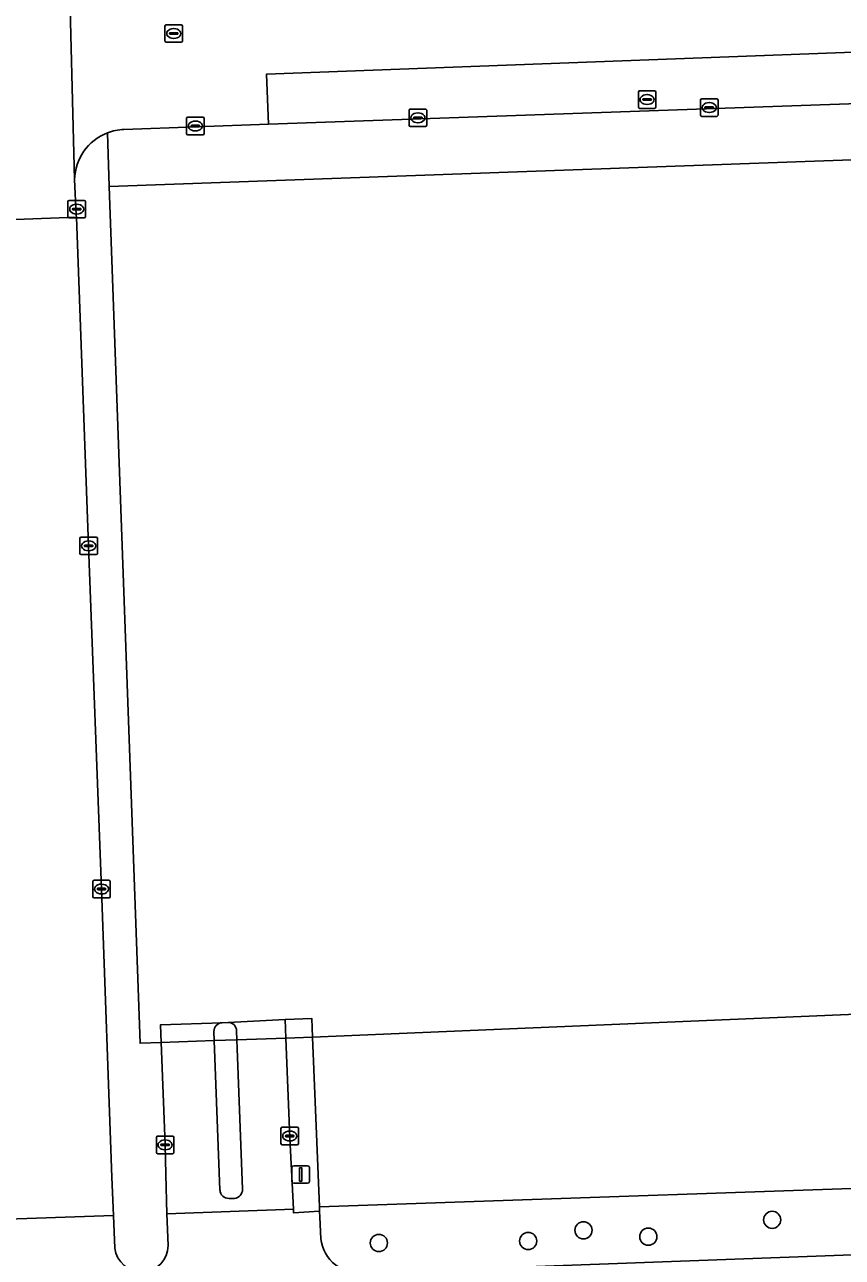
# Model space of a CAD drawing. Extents: x 160554 to 161248, y 385329 to 386506.
# Drawn here: x 160707.2 to 160753.8, y 386154.9 to 386225.1 of the extents above; entities that cross this region are included whole.
import ezdxf

# ---------------------------------------------------------------- set-up
doc = ezdxf.new("R2010")
doc.units = 0
for name, color, linetype in [('IMGEO_Boom', 7, 'Continuous'), ('IMGEO_Groenvoorziening', 7, 'Continuous'), ('IMGEO_Hek', 7, 'Continuous'), ('IMGEO_Kolk', 7, 'Continuous'), ('IMGEO_Lichtmast', 7, 'Continuous'), ('IMGEO_Parkeervlak_open', 7, 'Continuous'), ('IMGEO_Rijbaan_lokaal_open', 7, 'Continuous'), ('IMGEO_Rioolput', 7, 'Continuous'), ('IMGEO_Verkeerseiland_open', 7, 'Continuous'), ('IMGEO_Voetpad_open', 7, 'Continuous')]:
    doc.layers.add(name, color=color, linetype=linetype)

msp = doc.modelspace()

# ---------------------------------------------------------------- linework, layer by layer
at = {"layer": 'IMGEO_Boom'}
for centre in [(160749.81, 386157.065), (160735.908, 386155.859), (160739.056, 386156.471), (160742.751, 386156.106), (160727.401, 386155.749)]:
    msp.add_circle(centre, 0.489, dxfattribs=at)
at = {"layer": 'IMGEO_Groenvoorziening'}
for points in [[(160778.056, 386221.448), (160778.037, 386221.447), (160721.107, 386219.448), (160712.878, 386219.159)], [(160711.93, 386218.961), (160712.04, 386215.898), (160755.928, 386217.488), (160763.779, 386217.764), (160771.628, 386218.043), (160779.482, 386218.337), (160780.094, 386218.358), (160780.199, 386218.361)], [(160844.143, 386160.452), (160844.077, 386162.049), (160782.019, 386159.806), (160763.692, 386159.181), (160724.009, 386157.799), (160724.019, 386157.55), (160724.032, 386157.224), (160724.098, 386155.988)], [(160726.584, 386154.051), (160789.885, 386156.386), (160804.496, 386156.913), (160804.459, 386158.413)]]:
    msp.add_lwpolyline(points, dxfattribs=at)
msp.add_lwpolyline([(160794.399, 386168.989), (160794.138, 386170.04), (160794.118, 386170.439), (160723.622, 386167.47), (160724.009, 386157.799), (160763.692, 386159.181), (160782.019, 386159.806), (160844.077, 386162.049), (160843.811, 386168.506), (160842.778, 386168.479), (160842.913, 386165.993), (160842.214, 386165.969), (160840.617, 386165.909), (160807.319, 386164.664), (160794.57, 386164.199)], close=True, dxfattribs=at)
for centre, radius, start, end in [((160713.002, 386216.197), 2.965, 92.39701, 111.19748), ((160726.289, 386156.236), 2.205, 186.46864, 277.68253)]:
    msp.add_arc(centre, radius, start, end, dxfattribs=at)
at = {"layer": 'IMGEO_Hek'}
msp.add_lwpolyline([(160724.009, 386157.799), (160763.692, 386159.181)], dxfattribs=at)
at = {"layer": 'IMGEO_Kolk'}
for p, q in [((160745.796, 386220.901), (160746.648, 386220.901)), ((160729.124, 386219.393), (160729.124, 386220.245)), ((160729.199, 386220.319), (160730.051, 386220.319)), ((160730.125, 386220.245), (160730.125, 386219.393)), ((160745.721, 386219.975), (160745.721, 386220.827)), ((160745.98, 386220.395), (160745.98, 386220.407)), ((160746.418, 386220.358), (160746.02, 386220.358)), ((160746.023, 386220.444), (160746.421, 386220.444)), ((160746.209, 386220.681), (160746.234, 386220.681)), ((160746.464, 386220.407), (160746.464, 386220.395)), ((160746.722, 386220.827), (160746.722, 386219.975)), ((160716.444, 386218.925), (160716.444, 386219.777)), ((160716.519, 386219.851), (160717.371, 386219.851)), ((160716.932, 386219.631), (160716.957, 386219.631)), ((160717.445, 386219.777), (160717.445, 386218.925)), ((160729.383, 386219.813), (160729.383, 386219.825)), ((160729.821, 386219.776), (160729.423, 386219.776)), ((160729.426, 386219.862), (160729.824, 386219.862)), ((160729.635, 386219.539), (160729.61, 386219.539)), ((160729.612, 386220.099), (160729.637, 386220.099)), ((160729.867, 386219.825), (160729.867, 386219.813)), ((160746.648, 386219.901), (160745.796, 386219.901)), ((160746.232, 386220.121), (160746.207, 386220.121)), ((160717.371, 386218.851), (160716.519, 386218.851)), ((160716.703, 386219.345), (160716.703, 386219.357)), ((160717.141, 386219.308), (160716.743, 386219.308)), ((160716.746, 386219.394), (160717.144, 386219.394)), ((160716.955, 386219.071), (160716.93, 386219.071)), ((160717.187, 386219.357), (160717.187, 386219.345)), ((160730.051, 386219.319), (160729.199, 386219.319)), ((160709.684, 386214.191), (160709.684, 386215.043)), ((160709.759, 386215.117), (160710.611, 386215.117)), ((160709.943, 386214.611), (160709.943, 386214.623)), ((160710.381, 386214.574), (160709.983, 386214.574)), ((160709.986, 386214.66), (160710.384, 386214.66)), ((160710.172, 386214.897), (160710.197, 386214.897)), ((160710.427, 386214.623), (160710.427, 386214.611)), ((160710.685, 386215.043), (160710.685, 386214.191)), ((160710.611, 386214.117), (160709.759, 386214.117)), ((160710.195, 386214.337), (160710.17, 386214.337)), ((160710.363, 386195.017), (160710.363, 386195.869)), ((160710.438, 386195.943), (160711.29, 386195.943)), ((160710.851, 386195.723), (160710.876, 386195.723)), ((160711.364, 386195.869), (160711.364, 386195.017)), ((160711.29, 386194.943), (160710.438, 386194.943)), ((160710.622, 386195.437), (160710.622, 386195.449)), ((160711.06, 386195.4), (160710.662, 386195.4)), ((160710.665, 386195.486), (160711.063, 386195.486)), ((160710.874, 386195.163), (160710.849, 386195.163)), ((160711.106, 386195.449), (160711.106, 386195.437)), ((160711.097, 386175.474), (160711.097, 386176.326)), ((160711.172, 386176.4), (160712.024, 386176.4)), ((160711.399, 386175.943), (160711.797, 386175.943)), ((160711.585, 386176.18), (160711.61, 386176.18)), ((160712.098, 386176.326), (160712.098, 386175.474)), ((160712.024, 386175.4), (160711.172, 386175.4)), ((160711.356, 386175.894), (160711.356, 386175.906)), ((160711.794, 386175.857), (160711.396, 386175.857)), ((160711.608, 386175.62), (160711.583, 386175.62)), ((160711.84, 386175.906), (160711.84, 386175.894)), ((160721.821, 386161.413), (160721.821, 386162.265)), ((160721.896, 386162.339), (160722.748, 386162.339)), ((160722.123, 386161.882), (160722.521, 386161.882)), ((160722.309, 386162.119), (160722.334, 386162.119)), ((160722.822, 386162.265), (160722.822, 386161.413)), ((160714.721, 386160.906), (160714.721, 386161.758)), ((160714.796, 386161.832), (160715.648, 386161.832)), ((160714.98, 386161.326), (160714.98, 386161.338)), ((160715.418, 386161.289), (160715.02, 386161.289)), ((160715.023, 386161.375), (160715.421, 386161.375)), ((160715.209, 386161.612), (160715.234, 386161.612)), ((160715.464, 386161.338), (160715.464, 386161.326)), ((160715.722, 386161.758), (160715.722, 386160.906)), ((160722.748, 386161.339), (160721.896, 386161.339)), ((160722.08, 386161.833), (160722.08, 386161.845)), ((160722.518, 386161.796), (160722.12, 386161.796)), ((160722.332, 386161.559), (160722.307, 386161.559)), ((160722.564, 386161.845), (160722.564, 386161.833)), ((160715.648, 386160.832), (160714.796, 386160.832)), ((160715.232, 386161.052), (160715.207, 386161.052))]:
    msp.add_line(p, q, dxfattribs=at)
for points in [[(160745.796, 386220.901), (160746.648, 386220.901)], [(160729.124, 386219.393), (160729.124, 386220.245)], [(160729.199, 386220.319), (160730.051, 386220.319)], [(160730.125, 386220.245), (160730.125, 386219.393)], [(160745.721, 386219.975), (160745.721, 386220.827)], [(160746.722, 386220.827), (160746.722, 386219.975)], [(160716.444, 386218.925), (160716.444, 386219.777)], [(160716.519, 386219.851), (160717.371, 386219.851)], [(160717.445, 386219.777), (160717.445, 386218.925)], [(160746.648, 386219.901), (160745.796, 386219.901)], [(160717.371, 386218.851), (160716.519, 386218.851)], [(160730.051, 386219.319), (160729.199, 386219.319)], [(160709.684, 386214.191), (160709.684, 386215.043)], [(160709.759, 386215.117), (160710.611, 386215.117)], [(160710.685, 386215.043), (160710.685, 386214.191)], [(160710.611, 386214.117), (160709.759, 386214.117)], [(160710.363, 386195.017), (160710.363, 386195.869)], [(160710.438, 386195.943), (160711.29, 386195.943)], [(160711.364, 386195.869), (160711.364, 386195.017)], [(160711.29, 386194.943), (160710.438, 386194.943)], [(160711.097, 386175.474), (160711.097, 386176.326)], [(160711.172, 386176.4), (160712.024, 386176.4)], [(160712.098, 386176.326), (160712.098, 386175.474)], [(160712.024, 386175.4), (160711.172, 386175.4)], [(160721.821, 386161.413), (160721.821, 386162.265)], [(160721.896, 386162.339), (160722.748, 386162.339)], [(160722.822, 386162.265), (160722.822, 386161.413)], [(160714.721, 386160.906), (160714.721, 386161.758)], [(160714.796, 386161.832), (160715.648, 386161.832)], [(160715.722, 386161.758), (160715.722, 386160.906)], [(160722.748, 386161.339), (160721.896, 386161.339)], [(160715.648, 386160.832), (160714.796, 386160.832)]]:
    msp.add_lwpolyline(points, dxfattribs=at)
for centre, radius, start, end in [((160745.798, 386220.825), 0.0765, 91.55205, 178.44795), ((160745.798, 386220.825), 0.0765, 91.55205, 178.44795), ((160746.646, 386220.825), 0.0765, 1.55205, 88.44795), ((160746.646, 386220.825), 0.0765, 1.55205, 88.44795), ((160729.201, 386220.243), 0.0765, 91.55205, 178.44795), ((160729.201, 386220.243), 0.0765, 91.55205, 178.44795), ((160730.049, 386220.243), 0.0765, 1.55205, 88.44795), ((160730.049, 386220.243), 0.0765, 1.55205, 88.44795), ((160746.02, 386220.404), 0.0403, 85.87752, 175.75265), ((160746.017, 386220.394), 0.0366, 178.93798, 274.71019), ((160746.421, 386220.401), 0.043, 264.86636, 352.45326), ((160746.425, 386220.406), 0.0386, 1.73085, 96.63898), ((160716.521, 386219.775), 0.0765, 91.55205, 178.44795), ((160716.521, 386219.775), 0.0765, 91.55205, 178.44795), ((160717.369, 386219.775), 0.0765, 1.55205, 88.44795), ((160717.369, 386219.775), 0.0765, 1.55205, 88.44795), ((160729.423, 386219.822), 0.0403, 85.87752, 175.75265), ((160729.42, 386219.812), 0.0366, 178.93798, 274.71019), ((160729.824, 386219.819), 0.043, 264.86636, 352.45326), ((160729.828, 386219.824), 0.0386, 1.73085, 96.63898), ((160745.798, 386219.977), 0.0765, 181.55205, 268.44795), ((160745.798, 386219.977), 0.0765, 181.55205, 268.44795), ((160746.646, 386219.977), 0.0765, 271.55205, 358.44795), ((160746.646, 386219.977), 0.0765, 271.55205, 358.44795), ((160716.521, 386218.927), 0.0765, 181.55205, 268.44795), ((160716.521, 386218.927), 0.0765, 181.55205, 268.44795), ((160716.743, 386219.354), 0.0403, 85.87752, 175.75265), ((160716.74, 386219.344), 0.0366, 178.93798, 274.71019), ((160717.144, 386219.351), 0.043, 264.86636, 352.45326), ((160717.148, 386219.356), 0.0386, 1.73085, 96.63898), ((160717.369, 386218.927), 0.0765, 271.55205, 358.44795), ((160717.369, 386218.927), 0.0765, 271.55205, 358.44795), ((160729.201, 386219.395), 0.0765, 181.55205, 268.44795), ((160729.201, 386219.395), 0.0765, 181.55205, 268.44795), ((160730.049, 386219.395), 0.0765, 271.55205, 358.44795), ((160730.049, 386219.395), 0.0765, 271.55205, 358.44795), ((160709.761, 386215.041), 0.0765, 91.55205, 178.44795), ((160709.761, 386215.041), 0.0765, 91.55205, 178.44795), ((160709.983, 386214.62), 0.0403, 85.87752, 175.75265), ((160709.98, 386214.61), 0.0366, 178.93798, 274.71019), ((160710.384, 386214.617), 0.043, 264.86636, 352.45326), ((160710.388, 386214.622), 0.0386, 1.73085, 96.63898), ((160710.609, 386215.041), 0.0765, 1.55205, 88.44795), ((160710.609, 386215.041), 0.0765, 1.55205, 88.44795), ((160709.761, 386214.193), 0.0765, 181.55205, 268.44795), ((160709.761, 386214.193), 0.0765, 181.55205, 268.44795), ((160710.609, 386214.193), 0.0765, 271.55205, 358.44795), ((160710.609, 386214.193), 0.0765, 271.55205, 358.44795), ((160710.44, 386195.867), 0.0765, 91.55205, 178.44795), ((160710.44, 386195.867), 0.0765, 91.55205, 178.44795), ((160711.288, 386195.867), 0.0765, 1.55205, 88.44795), ((160711.288, 386195.867), 0.0765, 1.55205, 88.44795), ((160710.44, 386195.019), 0.0765, 181.55205, 268.44795), ((160710.44, 386195.019), 0.0765, 181.55205, 268.44795), ((160710.662, 386195.446), 0.0403, 85.87752, 175.75265), ((160710.659, 386195.436), 0.0366, 178.93798, 274.71019), ((160711.063, 386195.443), 0.043, 264.86636, 352.45326), ((160711.067, 386195.448), 0.0386, 1.73085, 96.63898), ((160711.288, 386195.019), 0.0765, 271.55205, 358.44795), ((160711.288, 386195.019), 0.0765, 271.55205, 358.44795), ((160711.174, 386176.324), 0.0765, 91.55205, 178.44795), ((160711.174, 386176.324), 0.0765, 91.55205, 178.44795), ((160711.396, 386175.903), 0.0403, 85.87752, 175.75265), ((160711.801, 386175.905), 0.0386, 1.73085, 96.63898), ((160712.022, 386176.324), 0.0765, 1.55205, 88.44795), ((160712.022, 386176.324), 0.0765, 1.55205, 88.44795), ((160711.174, 386175.476), 0.0765, 181.55205, 268.44795), ((160711.174, 386175.476), 0.0765, 181.55205, 268.44795), ((160711.393, 386175.893), 0.0366, 178.93798, 274.71019), ((160711.797, 386175.9), 0.043, 264.86636, 352.45326), ((160712.022, 386175.476), 0.0765, 271.55205, 358.44795), ((160712.022, 386175.476), 0.0765, 271.55205, 358.44795), ((160721.898, 386162.263), 0.0765, 91.55205, 178.44795), ((160721.898, 386162.263), 0.0765, 91.55205, 178.44795), ((160722.12, 386161.842), 0.0403, 85.87752, 175.75265), ((160722.525, 386161.844), 0.0386, 1.73085, 96.63898), ((160722.746, 386162.263), 0.0765, 1.55205, 88.44795), ((160722.746, 386162.263), 0.0765, 1.55205, 88.44795), ((160714.798, 386161.756), 0.0765, 91.55205, 178.44795), ((160714.798, 386161.756), 0.0765, 91.55205, 178.44795), ((160715.02, 386161.335), 0.0403, 85.87752, 175.75265), ((160715.017, 386161.325), 0.0366, 178.93798, 274.71019), ((160715.421, 386161.332), 0.043, 264.86636, 352.45326), ((160715.425, 386161.337), 0.0386, 1.73085, 96.63898), ((160715.646, 386161.756), 0.0765, 1.55205, 88.44795), ((160715.646, 386161.756), 0.0765, 1.55205, 88.44795), ((160721.898, 386161.415), 0.0765, 181.55205, 268.44795), ((160721.898, 386161.415), 0.0765, 181.55205, 268.44795), ((160722.117, 386161.832), 0.0366, 178.93798, 274.71019), ((160722.521, 386161.839), 0.043, 264.86636, 352.45326), ((160722.746, 386161.415), 0.0765, 271.55205, 358.44795), ((160722.746, 386161.415), 0.0765, 271.55205, 358.44795), ((160714.798, 386160.908), 0.0765, 181.55205, 268.44795), ((160714.798, 386160.908), 0.0765, 181.55205, 268.44795), ((160715.646, 386160.908), 0.0765, 271.55205, 358.44795), ((160715.646, 386160.908), 0.0765, 271.55205, 358.44795)]:
    msp.add_arc(centre, radius, start, end, dxfattribs=at)
for centre, major_axis, ratio, start_param, end_param in [((160746.208, 386220.401), (-0.387, 0.002), 0.722429, 4.712389, 7.853982), ((160746.233, 386220.401), (-0.39, 0.002), 0.717154, 1.570796, 4.712389), ((160716.931, 386219.351), (-0.387, 0.002), 0.722429, 4.712389, 7.853982), ((160716.956, 386219.351), (-0.39, 0.002), 0.717154, 1.570796, 4.712389), ((160729.611, 386219.819), (-0.387, 0.002), 0.722429, 4.712389, 7.853982), ((160729.636, 386219.819), (-0.39, 0.002), 0.717154, 1.570796, 4.712389), ((160710.171, 386214.617), (-0.387, 0.002), 0.722429, 4.712389, 7.853982), ((160710.196, 386214.617), (-0.39, 0.002), 0.717154, 1.570796, 4.712389), ((160710.85, 386195.443), (-0.387, 0.002), 0.722429, 4.712389, 7.853982), ((160710.875, 386195.443), (-0.39, 0.002), 0.717154, 1.570796, 4.712389), ((160711.584, 386175.9), (-0.387, 0.002), 0.722429, 4.712389, 7.853982), ((160711.609, 386175.9), (-0.39, 0.002), 0.717154, 1.570796, 4.712389), ((160722.308, 386161.839), (-0.387, 0.002), 0.722429, 4.712389, 7.853982), ((160722.333, 386161.839), (-0.39, 0.002), 0.717154, 1.570796, 4.712389), ((160715.208, 386161.332), (-0.387, 0.002), 0.722429, 4.712389, 7.853982), ((160715.233, 386161.332), (-0.39, 0.002), 0.717154, 1.570796, 4.712389)]:
    msp.add_ellipse(centre, major_axis=major_axis, ratio=ratio, start_param=start_param, end_param=end_param, dxfattribs=at)
at = {"layer": 'IMGEO_Lichtmast'}
for p, q in [((160722.449, 386159.249), (160722.449, 386160.049)), ((160722.449, 386160.049), (160722.449, 386159.249)), ((160722.549, 386160.149), (160723.339, 386160.149)), ((160723.339, 386160.149), (160722.549, 386160.149)), ((160723.439, 386160.049), (160723.439, 386159.249)), ((160723.439, 386159.249), (160723.439, 386160.049)), ((160723.339, 386159.149), (160722.549, 386159.149)), ((160722.549, 386159.149), (160723.339, 386159.149))]:
    msp.add_line(p, q, dxfattribs=at)
msp.add_lwpolyline([(160722.869, 386160.024), (160723.019, 386160.024), (160723.019, 386159.274), (160722.869, 386159.274), (160722.869, 386160.024)], dxfattribs=at)
for centre, start, end in [((160722.549, 386160.049), 90, 180), ((160722.549, 386160.049), 90, 180), ((160723.339, 386160.049), 0, 90), ((160723.339, 386160.049), 360, 90), ((160722.549, 386159.249), 180, 270), ((160722.549, 386159.249), 180, 270), ((160723.339, 386159.249), 270, 0), ((160723.339, 386159.249), 270, 0)]:
    msp.add_arc(centre, 0.1, start, end, dxfattribs=at)
at = {"layer": 'IMGEO_Parkeervlak_open'}
msp.add_lwpolyline([(160780.387, 386213.574), (160780.285, 386216.767), (160780.273, 386217.127), (160780.199, 386218.361), (160780.094, 386218.358), (160779.482, 386218.337), (160771.628, 386218.043), (160763.779, 386217.764), (160755.928, 386217.488), (160712.04, 386215.898), (160713.797, 386167.123), (160715.001, 386167.164), (160714.963, 386168.172), (160718.471, 386168.288), (160718.821, 386168.302), (160722.065, 386168.468), (160723.579, 386168.531), (160723.622, 386167.47), (160794.118, 386170.439), (160793.543, 386186.429), (160792.965, 386202.81)], dxfattribs=at)
at = {"layer": 'IMGEO_Rijbaan_lokaal_open'}
for points in [[(160702.849, 386218.195), (160703.194, 386213.895), (160710.167, 386214.158), (160710.162, 386214.292), (160710.062, 386216.303), (160709.727, 386229.046)], [(160709.727, 386229.046), (160710.062, 386216.303)], [(160712.878, 386219.159), (160721.107, 386219.448), (160720.99, 386222.294), (160778.244, 386224.449)], [(160718.471, 386168.288), (160714.963, 386168.172), (160715.001, 386167.164), (160718.021, 386167.268), (160718.001, 386167.794)], [(160719.286, 386167.823), (160719.305, 386167.318), (160722.106, 386167.416), (160722.065, 386168.468), (160718.821, 386168.302)], [(160718.348, 386158.752), (160718.021, 386167.268), (160715.001, 386167.164), (160715.222, 386161.332), (160715.27, 386159.638), (160715.321, 386157.416), (160722.534, 386157.674), (160722.326, 386161.727)], [(160722.326, 386161.727), (160722.106, 386167.416), (160719.305, 386167.318), (160719.324, 386166.824), (160719.633, 386158.804)], [(160719.165, 386158.284), (160718.847, 386158.284)]]:
    msp.add_lwpolyline(points, dxfattribs=at)
msp.add_lwpolyline([(160710.167, 386214.158), (160703.194, 386213.895), (160703.856, 386195.175), (160704.546, 386175.729), (160705.123, 386157.072), (160712.284, 386157.315), (160712.186, 386159.504), (160711.598, 386175.9), (160710.864, 386195.443)], close=True, dxfattribs=at)
for centre, radius, start, end in [((160712.997, 386216.226), 2.936, 111.30394, 178.49819), ((160713.002, 386216.197), 2.965, 92.39701, 111.19748), ((160718.491, 386167.798), 0.49, 92.37242, 180.4799), ((160718.835, 386167.85), 0.452, 356.58653, 91.71414), ((160718.84, 386158.776), 0.492, 182.80339, 270.86891), ((160719.119, 386158.796), 0.514, 275.13388, 0.89169)]:
    msp.add_arc(centre, radius, start, end, dxfattribs=at)
at = {"layer": 'IMGEO_Rioolput'}
for p, q in [((160715.286, 386225.116), (160716.138, 386225.116)), ((160715.211, 386224.19), (160715.211, 386225.042)), ((160715.47, 386224.61), (160715.47, 386224.622)), ((160715.908, 386224.573), (160715.51, 386224.573)), ((160715.513, 386224.659), (160715.911, 386224.659)), ((160715.699, 386224.896), (160715.724, 386224.896)), ((160715.954, 386224.622), (160715.954, 386224.61)), ((160716.212, 386225.042), (160716.212, 386224.19)), ((160716.138, 386224.116), (160715.286, 386224.116)), ((160715.722, 386224.336), (160715.697, 386224.336)), ((160742.183, 386220.43), (160742.183, 386221.282)), ((160742.258, 386221.356), (160743.11, 386221.356)), ((160742.442, 386220.85), (160742.442, 386220.862)), ((160742.485, 386220.899), (160742.883, 386220.899)), ((160742.671, 386221.136), (160742.696, 386221.136)), ((160742.926, 386220.862), (160742.926, 386220.85)), ((160743.184, 386221.282), (160743.184, 386220.43)), ((160743.11, 386220.356), (160742.258, 386220.356)), ((160742.88, 386220.813), (160742.482, 386220.813)), ((160742.694, 386220.576), (160742.669, 386220.576))]:
    msp.add_line(p, q, dxfattribs=at)
for points in [[(160715.286, 386225.116), (160716.138, 386225.116)], [(160715.211, 386224.19), (160715.211, 386225.042)], [(160716.212, 386225.042), (160716.212, 386224.19)], [(160716.138, 386224.116), (160715.286, 386224.116)], [(160742.183, 386220.43), (160742.183, 386221.282)], [(160742.258, 386221.356), (160743.11, 386221.356)], [(160743.184, 386221.282), (160743.184, 386220.43)], [(160743.11, 386220.356), (160742.258, 386220.356)]]:
    msp.add_lwpolyline(points, dxfattribs=at)
for centre, radius, start, end in [((160715.288, 386225.04), 0.0765, 91.55205, 178.44795), ((160715.288, 386225.04), 0.0765, 91.55205, 178.44795), ((160716.136, 386225.04), 0.0765, 1.55205, 88.44795), ((160716.136, 386225.04), 0.0765, 1.55205, 88.44795), ((160715.51, 386224.619), 0.0403, 85.87752, 175.75265), ((160715.507, 386224.609), 0.0366, 178.93798, 274.71019), ((160715.911, 386224.616), 0.043, 264.86636, 352.45326), ((160715.915, 386224.621), 0.0386, 1.73085, 96.63898), ((160715.288, 386224.192), 0.0765, 181.55205, 268.44795), ((160715.288, 386224.192), 0.0765, 181.55205, 268.44795), ((160716.136, 386224.192), 0.0765, 271.55205, 358.44795), ((160716.136, 386224.192), 0.0765, 271.55205, 358.44795), ((160742.26, 386221.28), 0.0765, 91.55205, 178.44795), ((160742.26, 386221.28), 0.0765, 91.55205, 178.44795), ((160742.482, 386220.859), 0.0403, 85.87752, 175.75265), ((160742.479, 386220.849), 0.0366, 178.93798, 274.71019), ((160742.883, 386220.856), 0.043, 264.86636, 352.45326), ((160742.887, 386220.861), 0.0386, 1.73085, 96.63898), ((160743.108, 386221.28), 0.0765, 1.55205, 88.44795), ((160743.108, 386221.28), 0.0765, 1.55205, 88.44795), ((160742.26, 386220.432), 0.0765, 181.55205, 268.44795), ((160742.26, 386220.432), 0.0765, 181.55205, 268.44795), ((160743.108, 386220.432), 0.0765, 271.55205, 358.44795), ((160743.108, 386220.432), 0.0765, 271.55205, 358.44795)]:
    msp.add_arc(centre, radius, start, end, dxfattribs=at)
for centre, major_axis, ratio, start_param, end_param in [((160715.698, 386224.616), (-0.387, 0.002), 0.722429, 4.712389, 7.853982), ((160715.723, 386224.616), (-0.39, 0.002), 0.717154, 1.570796, 4.712389), ((160742.67, 386220.856), (-0.387, 0.002), 0.722429, 4.712389, 7.853982), ((160742.695, 386220.856), (-0.39, 0.002), 0.717154, 1.570796, 4.712389)]:
    msp.add_ellipse(centre, major_axis=major_axis, ratio=ratio, start_param=start_param, end_param=end_param, dxfattribs=at)
at = {"layer": 'IMGEO_Verkeerseiland_open'}
for points in [[(160718.821, 386168.302), (160718.471, 386168.288)], [(160718.001, 386167.794), (160718.021, 386167.268), (160719.305, 386167.318), (160719.286, 386167.823)], [(160719.633, 386158.804), (160719.324, 386166.824), (160719.305, 386167.318), (160718.021, 386167.268), (160718.348, 386158.752)], [(160718.847, 386158.284), (160719.165, 386158.284)]]:
    msp.add_lwpolyline(points, dxfattribs=at)
for centre, radius, start, end in [((160718.491, 386167.798), 0.49, 92.37242, 180.4799), ((160718.835, 386167.85), 0.452, 356.58653, 91.71414), ((160718.84, 386158.776), 0.492, 182.80339, 270.86891), ((160719.119, 386158.796), 0.514, 275.13388, 0.89169)]:
    msp.add_arc(centre, radius, start, end, dxfattribs=at)
at = {"layer": 'IMGEO_Voetpad_open'}
for points in [[(160778.037, 386221.447), (160778.056, 386221.448), (160778.327, 386221.458), (160778.244, 386224.449), (160720.99, 386222.294), (160721.107, 386219.448)], [(160723.622, 386167.47), (160723.579, 386168.531), (160722.065, 386168.468), (160722.106, 386167.416)], [(160723.622, 386167.47), (160722.106, 386167.416), (160722.326, 386161.727), (160722.534, 386157.674), (160722.539, 386157.459), (160724.019, 386157.55), (160724.009, 386157.799)]]:
    msp.add_lwpolyline(points, close=True, dxfattribs=at)
for points in [[(160712.04, 386215.898), (160711.93, 386218.961)], [(160710.062, 386216.303), (160710.162, 386214.292), (160710.167, 386214.158), (160710.864, 386195.443), (160711.598, 386175.9), (160712.186, 386159.504), (160712.284, 386157.315), (160712.362, 386155.455)], [(160715.399, 386155.598), (160715.321, 386157.416), (160715.27, 386159.638), (160715.222, 386161.332), (160715.001, 386167.164), (160713.797, 386167.123), (160712.04, 386215.898)], [(160842.227, 386158.315), (160814.477, 386157.284), (160814.421, 386158.783), (160804.459, 386158.413), (160804.496, 386156.913), (160789.885, 386156.386), (160726.584, 386154.051)], [(160724.098, 386155.988), (160724.032, 386157.224), (160724.019, 386157.55), (160722.539, 386157.459), (160722.534, 386157.674), (160715.321, 386157.416), (160715.399, 386155.598)], [(160712.362, 386155.455), (160712.284, 386157.315), (160705.123, 386157.072), (160703.721, 386157.092), (160703.669, 386155.362)]]:
    msp.add_lwpolyline(points, dxfattribs=at)
for centre, radius, start, end in [((160712.997, 386216.226), 2.936, 111.30394, 178.49819), ((160713.876, 386155.621), 1.523, 186.24757, 359.1441), ((160713.876, 386155.621), 1.523, 186.24757, 359.1441), ((160726.289, 386156.236), 2.205, 186.46864, 277.68253)]:
    msp.add_arc(centre, radius, start, end, dxfattribs=at)

doc.saveas('drawing.dxf')
